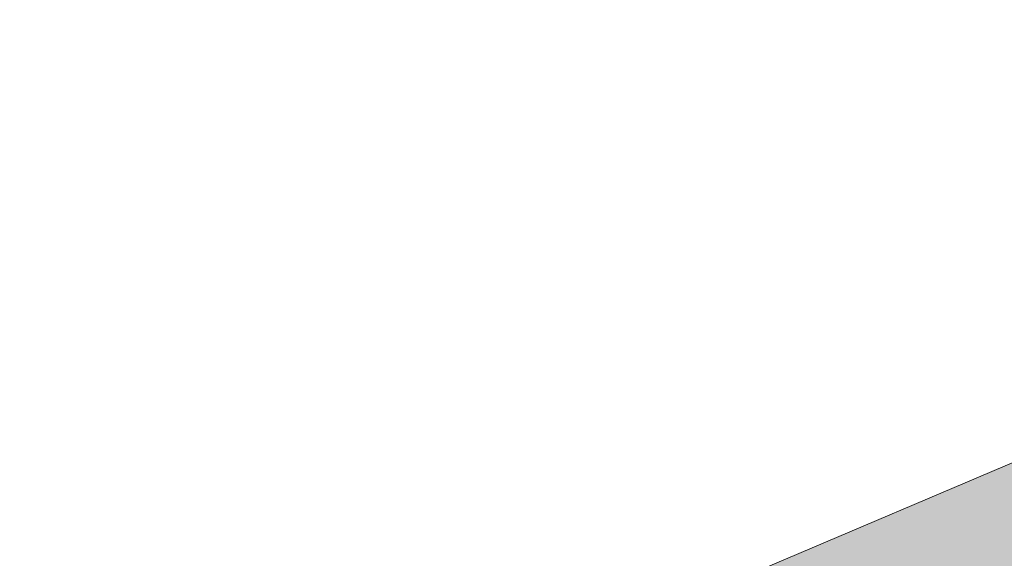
# Model space of a CAD drawing. Header units: metres. Extents: x -228 to 168, y -124 to 293.
# Tile 589 of 613: x -28.88 to -12.46, y 242.5 to 251.49. Entities that reach past the tile are written whole.
import ezdxf

# ---------------------------------------------------------------- set-up
doc = ezdxf.new("R2010")
doc.units = ezdxf.units.M
doc.header["$MEASUREMENT"] = 0
doc.layers.add('Straße.3 _ UMGEBUNG', color=7, linetype='Continuous')

msp = doc.modelspace()

# ---------------------------------------------------------------- hatches: boundary and pattern name
at = {"layer": 'Straße.3 _ UMGEBUNG', "linetype": 'Continuous', "lineweight": 18, "true_color": 0xdfdfdf}
msp.add_hatch(color=254, dxfattribs=at).paths.add_polyline_path([(-180.893, -93.498), (-151.337, -93.4), (-142.663, -87.986), (-116.645, -73.529), (-104.224, -66.709), (-104.626, -65.569), (-95.503, -59.087), (-83.412, -48.436), (-68.479, -36.118), (-61.664, -30.116), (-55.203, -27.64), (-38.873, -12.919), (-36.878, -8.287), (-25.024, 2.926), (-15.814, 11.939), (-4.458, 23.421), (8.556, 36.79), (34.001, 64.641), (91.714, 128.113), (109.493, 147.575), (127.748, 168.426), (136.32, 176.141), (136.077, 186.98), (106.759, 153.458), (89.689, 134.721), (86.423, 134.811), (88.509, 137.443), (83.55, 137.61), (32.193, 202.797), (32.532, 207.949), (57.535, 229.082), (58.707, 230.435), (76.915, 245.762), (84.218, 221.897), (87.979, 208.75), (91.316, 211.302), (80.235, 248.754), (91.933, 258.209), (82.137, 262.123), (56.302, 239.621), (55.162, 238.254), (30.663, 217.831), (27.663, 215.773), (16.862, 218.859), (-7.569, 246.119), (-16.515, 242.313), (10.988, 212.168), (12.202, 207.239), (10.13, 203.381), (-13.086, 189.38), (-153.333, 104.214), (-167.14, 85.457), (-144.652, 99.463), (-108.012, 121.663), (-104.586, 120.66), (-100.069, 123.143), (-99.109, 126.933), (-88.727, 132.863), (-77.078, 140.031), (-48.527, 157.128), (-27.841, 169.444), (19.774, 197.934), (25.211, 197.131), (77.286, 130.651), (77.286, 124.867), (80.277, 127.593), (79.258, 123.273), (10.308, 47.59), (-20.602, 15.787), (-21.678, 15.905), (-27.841, 10.401, -0.211447), (-29.011, 7.424), (-29.787, 6.742), (-41.744, -4.501), (-50.025, -8.457), (-60.241, -17.54), (-66.521, -26.332), (-74.282, -33.057), (-88.748, -44.269), (-105.907, -55.487), (-115.325, -60.419), (-123.838, -65.061), (-131.588, -69.636), (-138.229, -72.908), (-147.238, -76.811), (-154.096, -80.286), (-165.563, -86.711), (-170.892, -87.002)])

# ---------------------------------------------------------------- linework, layer by layer
at = {"layer": 'Straße.3 _ UMGEBUNG', "color": 254, "linetype": 'Continuous', "lineweight": 18, "true_color": 0xdfdfdf, "flags": 128}
msp.add_lwpolyline([(16.862, 218.859), (-7.569, 246.119), (-16.515, 242.313), (10.988, 212.168), (12.202, 207.239), (10.13, 203.381), (-13.086, 189.38), (-29.138, 179.632), (-42.516, 171.508)], dxfattribs=at)

doc.saveas('drawing.dxf')
